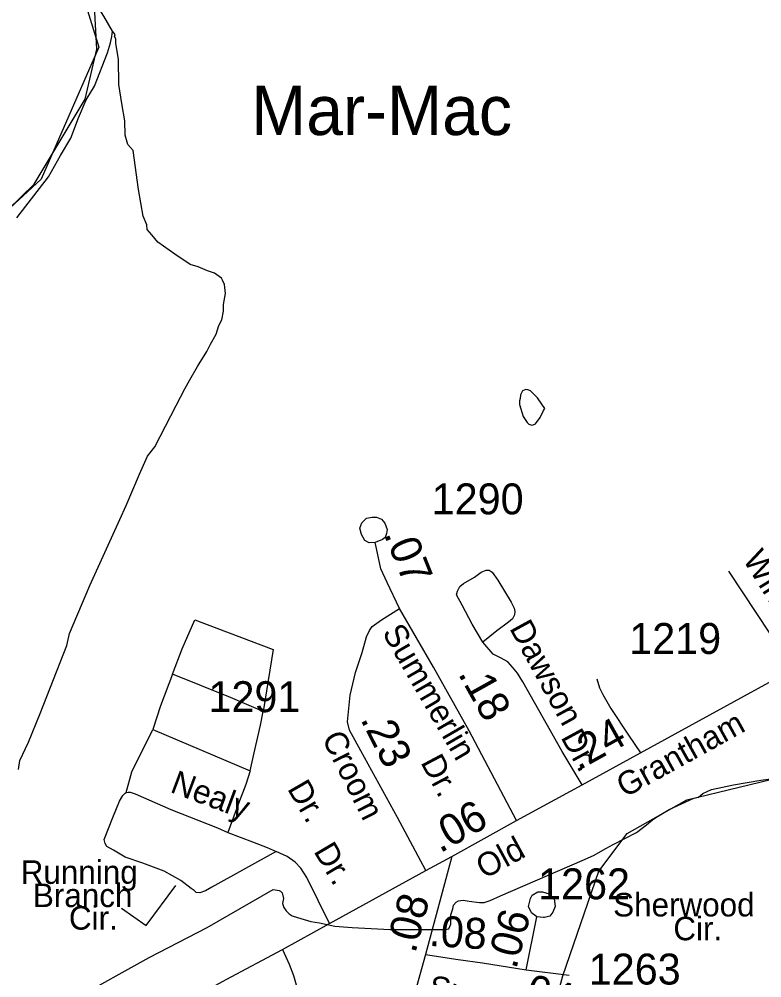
# Model space of a CAD drawing. Extents: x 2206922 to 2357709, y 510027 to 673830.
# Drawn here: x 2284540 to 2287543, y 579534 to 583410 of the extents above; entities that cross this region are included whole.
import ezdxf

# ---------------------------------------------------------------- set-up
doc = ezdxf.new("R2010")
doc.units = 0
for name, color, linetype in [('Exist Boundary Political Urban Extension UEB', 7, 'Continuous'), ('Exist Civil Demographics Community Label', 7, 'Continuous'), ('Exist Hydrographic Misc Water Feature', 7, 'Continuous'), ('Exist Road Non-System Type 51', 7, 'Continuous'), ('Exist Road Non-System Type 51 Label', 7, 'Continuous'), ('Exist Road Secondary Mileage Hundredths English Label', 7, 'Continuous'), ('Exist Road Secondary Type 51 Attributed', 7, 'Continuous'), ('Exist Road Secondary Type 51 Label', 7, 'Continuous'), ('Exist Road Secondary Type 51 Number Label', 7, 'Continuous')]:
    doc.layers.add(name, color=color, linetype=linetype)

msp = doc.modelspace()

# ---------------------------------------------------------------- linework, layer by layer
at = {"layer": 'Exist Boundary Political Urban Extension UEB'}
msp.add_lwpolyline([(2288446.6, 583527.6), (2288192.7, 583929.5), (2287992.9, 584129.3), (2287493.3, 584395.7), (2285961.2, 584895.3), (2285494.9, 585095.1), (2285261.8, 584895.3), (2284995.3, 584562.2), (2284862.1, 584129.3), (2284728.9, 583729.7), (2284862.1, 583296.8), (2284629, 582764), (2284196, 582364.4)], dxfattribs=at)
at = {"layer": 'Exist Hydrographic Misc Water Feature'}
for points in [[(2284916.3, 583362.5), (2284881.8, 583422), (2284835.1, 583497.6), (2284748.3, 583623), (2284654.6, 583749.8), (2284588, 583837.3), (2284537.5, 583900.9), (2284525.2, 583916.5), (2284520.9, 583944.3)], [(2284229.8, 582383.8), (2284600.7, 582743.6), (2284805.8, 583087.1), (2284853.7, 583289.5), (2284843.7, 583463.5), (2284637.9, 583743.1)], [(2284536.5, 580376.6), (2284542.1, 580412.7), (2284577.3, 580486.8), (2284624.5, 580603.4), (2284731.7, 580878), (2284743.2, 580926.2), (2284809.9, 581084.8), (2284825.2, 581121), (2284946.6, 581387.8), (2284972.3, 581444), (2285026.8, 581570.4), (2285058.4, 581642.7), (2285088.1, 581681.2), (2285174.2, 581847.9), (2285209.3, 581916), (2285229.4, 581952.3), (2285261, 582006.4), (2285298.1, 582066.8), (2285313.9, 582096.9), (2285335.8, 582137), (2285347.5, 582171.4), (2285359, 582195.2), (2285366.4, 582229.3), (2285366.4, 582257.3), (2285374.2, 582301.6), (2285369.7, 582337.6), (2285361.4, 582355.4), (2285357.3, 582363.3), (2285329, 582383), (2285301, 582392.5), (2285263.2, 582408.3), (2285231.2, 582418), (2285168.5, 582459.5), (2285100, 582508.7), (2285075.6, 582538.4), (2285057.6, 582560.1), (2285055.5, 582578.3), (2285041.6, 582614), (2285022.1, 582722), (2285000.8, 582879.7), (2284978.8, 582903.3), (2284968.6, 582941.3), (2284967.5, 582999.1), (2284955, 583069.1), (2284942.3, 583146.9), (2284941.1, 583246.8), (2284930.8, 583312.8), (2284930.4, 583330.7), (2284924.5, 583340.5), (2284928.4, 583348.5), (2284916.3, 583362.5)], [(2284908.7, 583314.5), (2284914.6, 583340.4), (2284916.3, 583362.5)], [(2284529.6, 582607.3), (2284658.1, 582772.4), (2284706.9, 582858.7), (2284748.5, 582929.1), (2284779.5, 583011.6), (2284811.1, 583083.9), (2284844.3, 583140.1), (2284896.8, 583274.5), (2284908.7, 583314.5)], [(2286563.5, 581852.7), (2286578.2, 581803.1), (2286594.2, 581779.2), (2286600.4, 581773.4), (2286612.1, 581769.2), (2286618.4, 581769.4), (2286628.1, 581773.7), (2286646.1, 581799.8), (2286659.6, 581827.7), (2286665.6, 581835.7), (2286653.3, 581853.8), (2286635.2, 581879.6), (2286621.3, 581893.5), (2286606.9, 581907), (2286597.1, 581911), (2286588.9, 581913), (2286581.3, 581910.9), (2286575.2, 581907), (2286571.3, 581899), (2286567.4, 581890.7), (2286565.3, 581876.8), (2286563.3, 581867), (2286563.5, 581852.7)], [(2284538.8, 575198.7), (2284783.8, 575692.2), (2284977.8, 576285.2), (2285067.8, 576470.3), (2285216.9, 576536.1), (2285873.9, 576683.6), (2285981.7, 576753.5), (2286046.7, 576837.4), (2286192.7, 577319.9), (2286351.8, 578120.2), (2286737.8, 579542.2), (2286883.8, 579965.6), (2286998.8, 580117.4), (2287239.9, 580253.5), (2287662.7, 580356.5), (2288270.9, 580422.9), (2288778.8, 580409.4), (2289170.9, 580355.5), (2289596.8, 580199.3), (2289871.8, 580210.1), (2289954.8, 580238), (2290283.9, 580615), (2290491.9, 580699.3)], [(2286941.8, 580073.5), (2287035.5, 580122.2), (2287076.9, 580152.5), (2287101.1, 580172.8), (2287121, 580186.8), (2287168.6, 580215.3), (2287268, 580260.4), (2287286.1, 580264.5), (2287303.7, 580278.9), (2287339.6, 580295), (2287427.8, 580313.7), (2287539.3, 580333), (2287852.4, 580375.9), (2287976.5, 580392.9)], [(2284765.2, 579449.2), (2285065.4, 579616.1), (2285300.3, 579738), (2285566.7, 579890.5), (2285590.7, 579886.9), (2285596.6, 579884.8), (2285602.6, 579877), (2285608.7, 579855), (2285605, 579834.9), (2285609.2, 579818.9), (2285619.6, 579805.1), (2285631.1, 579793.2), (2285643.4, 579785.3), (2285665.5, 579777.5), (2285719.5, 579762.1), (2285753.5, 579756.5), (2285815.8, 579743.1), (2285886, 579737.8), (2286039.6, 579729.2), (2286263.7, 579729.1), (2286277.6, 579731.5), (2286285.6, 579751.4), (2286285, 579773.4), (2286285, 579789.2), (2286293, 579813.6), (2286296.5, 579827.6), (2286306.5, 579839.5), (2286316.6, 579845.7), (2286334.8, 579847.8), (2286358.8, 579844.2), (2286400.9, 579838.3), (2286420.3, 579838.5), (2286444.3, 579846.7), (2286486.4, 579865.1), (2286816.7, 580008.4), (2286862.6, 580028.6), (2286911.8, 580056.9), (2286941.8, 580073.5)]]:
    msp.add_lwpolyline(points, dxfattribs=at)
at = {"layer": 'Exist Road Non-System Type 51'}
for p, q in [((2287408.3, 581178.9), (2287669.4, 580781.8)), ((2285080.1, 580537.6), (2285473.4, 580370.8))]:
    msp.add_line(p, q, dxfattribs=at)
for points in [[(2285979.7, 581294.7), (2285955.6, 581292.4), (2285937.6, 581302.4), (2285923.5, 581326.2), (2285917.2, 581352.2), (2285924.9, 581374.2), (2285944.8, 581392.4), (2285966.7, 581396.5), (2285984.7, 581396.8), (2286004.7, 581389), (2286018.8, 581373.1), (2286027.1, 581347.1), (2286025.4, 581331.2), (2286019.4, 581315.1), (2286009.5, 581306.9), (2285979.7, 581294.7)], [(2286414, 580890.9), (2286371.3, 580964), (2286331.5, 581040.8), (2286308.7, 581082.6), (2286311.6, 581097.8), (2286322, 581115.8), (2286336.2, 581128.1), (2286380.8, 581154.7), (2286408.3, 581174.6), (2286428.2, 581182.2), (2286440.5, 581182.2), (2286451.9, 581173.7), (2286475.6, 581142.4), (2286528.7, 581053.2), (2286541.1, 581028.5), (2286543.9, 581015.2), (2286543, 581001.9), (2286534.4, 580985.8), (2286518.3, 580971.6), (2286471.8, 580937.4), (2286414, 580890.9)], [(2285159.9, 580761.5), (2285199.1, 580864.8), (2285250.4, 580981.7), (2285566.7, 580862), (2285526.1, 580610.4)], [(2286816.1, 580314), (2286735.5, 580448.8), (2286576.2, 580730.6), (2286554.3, 580765.7), (2286534.4, 580790.3), (2286515.5, 580811.2), (2286488.9, 580826.4), (2286456.7, 580842.5), (2286414, 580890.9)], [(2285159.9, 580761.5), (2285111.4, 580633.2), (2285080.1, 580537.6)], [(2285526.1, 580610.4), (2285393.6, 580667.4), (2285159.9, 580761.5)], [(2286875.6, 580743.4), (2286887, 580706.4), (2286899.8, 580679.3), (2286932.5, 580622.4), (2287003.6, 580515.6), (2287052, 580443.1)], [(2285473.4, 580370.8), (2285490.5, 580443.6), (2285516.1, 580556.2), (2285526.1, 580610.4)], [(2284972, 580283.6), (2284994.6, 580366.6), (2285080.1, 580537.6)], [(2285473.4, 580370.8), (2285456.3, 580315.2), (2285426.3, 580238.3), (2285383.6, 580121.3)], [(2285578.7, 580044.5), (2285318.5, 579900.4), (2285292.4, 579885.3), (2285270.8, 579878), (2285255.7, 579879.2), (2285246.9, 579887), (2285234.7, 579895.8), (2285192.7, 579928.2), (2285125.7, 579964.8), (2285040.3, 579997.6), (2284967.8, 580021.8), (2284920.8, 580050.2), (2284893.8, 580064.5), (2284886.7, 580077.3), (2284883.8, 580092.9), (2284918, 580182.6), (2284945, 580248.1), (2284959.2, 580270.8), (2284964.3, 580276.6), (2284968.5, 580280.8), (2284972, 580283.6)], [(2284972, 580283.6), (2284980.2, 580284.9), (2284988.8, 580284.5), (2285009, 580278), (2285152.7, 580215.3), (2285341.2, 580139.9), (2285383.6, 580121.3)], [(2285383.6, 580121.3), (2285482.7, 580084.4), (2285542.5, 580061.6), (2285578.7, 580044.5)], [(2285795, 579754.2), (2285702.5, 579939.2), (2285678.3, 579977.6), (2285655.6, 580001.8), (2285622.8, 580024.6), (2285578.7, 580044.5)], [(2286633.5, 579781.2), (2286611.2, 579797), (2286598.9, 579822.9), (2286606.8, 579854.9), (2286614.7, 579868.9), (2286636.5, 579881.1), (2286656.5, 579881.3), (2286682.5, 579873.6), (2286702.7, 579853.8), (2286706.9, 579821.9), (2286697.2, 579799.9), (2286685.3, 579783.7), (2286663.4, 579777.6), (2286659.4, 579777.5), (2286633.5, 579781.2)], [(2285604.4, 579648.1), (2285631.2, 579589.3), (2285649, 579543.4), (2285659.3, 579506.3), (2285661.8, 579462.9), (2285654.2, 579420.8), (2285638.8, 579355.7), (2285626.1, 579300.8), (2285606.9, 579240.8), (2285599.3, 579202.5), (2285595.5, 579170.6), (2285619.7, 579111.9), (2285689.9, 578967.6), (2285719.2, 578929.3), (2285755, 578905), (2285956.6, 578825.9)]]:
    msp.add_lwpolyline(points, dxfattribs=at)
at = {"layer": 'Exist Road Non-System Type 51 Label'}
msp.add_lwpolyline([(2284953.9, 579815.8), (2285053, 579746.1), (2285173.6, 579907)], dxfattribs=at)
at = {"layer": 'Exist Road Secondary Type 51 Attributed'}
for p, q in [((2286288.6, 580024.6), (2286551, 580169.8)), ((2286288.6, 580024.6), (2286182.6, 579628.9)), ((2286184.7, 579967.7), (2286288.6, 580024.6)), ((2286589.4, 579566.3), (2286633.5, 579781.2)), ((2286589.4, 579566.3), (2286763.1, 579544.1))]:
    msp.add_line(p, q, dxfattribs=at)
for points in [[(2286077.6, 581027.1), (2286027.1, 581132.4), (2286001.5, 581187.9), (2285984.4, 581270.5), (2285979.7, 581294.7)], [(2286184.7, 579967.7), (2286069, 580182.1), (2285921.1, 580452.1), (2285875.6, 580536), (2285867, 580568.8), (2285878.4, 580677), (2285899.8, 580768), (2285927.2, 580849.5), (2285943.9, 580913.2), (2285955.7, 580938.4), (2285966.6, 580954.5), (2286005, 580981.5), (2286077.6, 581027.1)], [(2286551, 580169.8), (2286359.5, 580532.3), (2286215.3, 580790.3), (2286077.6, 581027.1)], [(2286551, 580169.8), (2286816.1, 580314), (2287052, 580443.1), (2287669.4, 580781.8)], [(2283881.3, 578436.3), (2283951.8, 578526.7), (2284051.1, 578645.9), (2284192, 578790.5), (2284244.3, 578841.1), (2284285.9, 578871.8), (2284385.2, 578956.7), (2284502.6, 579038), (2284971.2, 579304.6), (2285376.6, 579527.7), (2285604.4, 579648.1), (2285795, 579754.2), (2286184.7, 579967.7)], [(2286182.6, 579628.9), (2285988.4, 578930.6), (2285956.6, 578825.9), (2285932.9, 578732.1), (2285818.1, 578313.3), (2285572.8, 577433.4), (2285299.1, 576452.9)], [(2286182.6, 579628.9), (2286314.9, 579607.6), (2286413, 579594.8), (2286589.4, 579566.3)]]:
    msp.add_lwpolyline(points, dxfattribs=at)

# ---------------------------------------------------------------- texts
at = {"layer": 'Exist Civil Demographics Community Label'}
msp.add_text('Mar-Mac', height=200, dxfattribs=at).set_placement((2285477.7, 582941.8))
at = {"layer": 'Exist Road Non-System Type 51 Label'}
for s, rotation, p in [('Windsor', 301.8418, (2287463.5, 581226.5)), ('Dawson', 298.6196, (2286520.3, 580947.9)), ('Dr.', 298.6196, (2286727.8, 580506.9)), ('Nealy', 339.4887, (2285145.9, 580286.4)), ('Dr.', 300.6339, (2285728.4, 580045.9))]:
    msp.add_text(s, height=95, rotation=rotation, dxfattribs=at).set_placement(p)
for s, p in [('Running', (2284545.7, 579914)), ('Branch', (2284595.1, 579820.1)), ('Cir.', (2284740.7, 579728.9))]:
    msp.add_text(s, height=95, dxfattribs=at).set_placement(p)
at = {"layer": 'Exist Road Secondary Mileage Hundredths English Label'}
for s, rotation, p in [('.07', 291.8998, (2286013, 581329.1)), ('.18', 299.1104, (2286312.5, 580764)), ('.23', 296.7376, (2285917.8, 580580)), ('.24', 29.1104, (2286800.6, 580370.2)), ('.06', 29.4622, (2286241.5, 580036.5)), ('.08', 75.2558, (2286141.4, 579629.7)), ('.06', 75.0349, (2286549, 579565.7)), ('.08', 356.3528, (2286195, 579663.5)), ('.04', 345.945, (2286536.8, 579441.3))]:
    msp.add_text(s, height=125, rotation=rotation, dxfattribs=at).set_placement(p)
at = {"layer": 'Exist Road Secondary Type 51 Label'}
for s, rotation, p in [('Summerlin', 300.0914, (2286005.5, 580930.3)), ('Grantham', 29.0337, (2286988.9, 580260.6)), ('Croom', 296.7376, (2285761.7, 580503.3)), ('Dr.', 298.013, (2286161.1, 580405.5)), ('Dr.', 299.9525, (2285621.9, 580298.9)), ('Old', 28.6611, (2286420.5, 579931.8)), ('Surry', 353.286, (2286195.6, 579448.8))]:
    msp.add_text(s, height=95, rotation=rotation, dxfattribs=at).set_placement(p)
for s, p in [('Sherwood', (2286941.6, 579782.2)), ('Cir.', (2287185.1, 579685.9))]:
    msp.add_text(s, height=95, dxfattribs=at).set_placement(p)
at = {"layer": 'Exist Road Secondary Type 51 Number Label'}
for s, p in [('1290', (2286207.7, 581408.1)), ('1219', (2287006.5, 580843.6)), ('1291', (2285305.1, 580608.3)), ('1262', (2286638, 579851.6)), ('1263', (2286842.9, 579506.9))]:
    msp.add_text(s, height=125, dxfattribs=at).set_placement(p)

doc.saveas('drawing.dxf')
